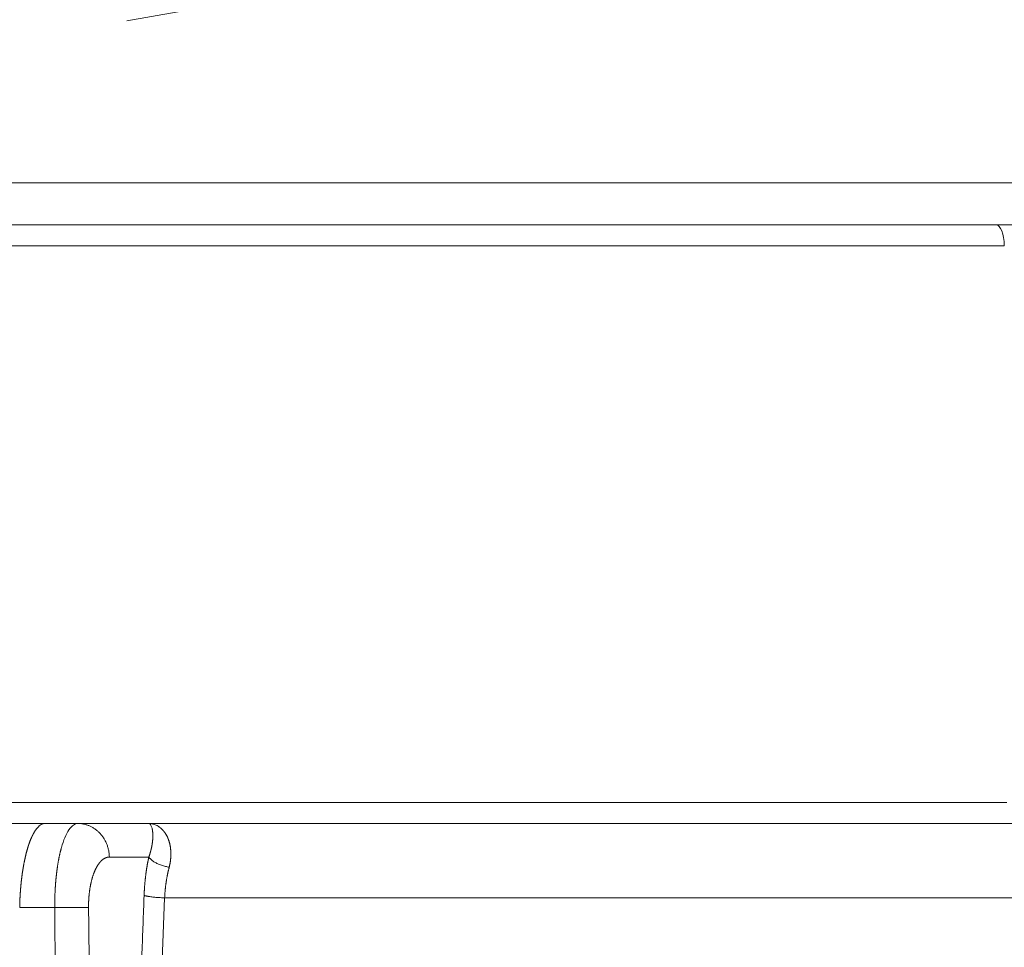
# Model space of a CAD drawing. Header units: millimetres. Extents: x 5437 to 18441, y -4466 to 3128.
# Tile 282 of 497: x 8446 to 8469, y 559 to 581. Entities that reach past the tile are written whole.
import ezdxf

# ---------------------------------------------------------------- set-up
doc = ezdxf.new("R2010")
doc.units = ezdxf.units.MM
doc.linetypes.add('ACAD_ISO02W100', pattern=[15, 12, -3])
doc.layers.add('1', color=7, linetype='Continuous', true_color=0xffffff)
doc.styles.add('TXT08', font='txt.shx', dxfattribs={"width": 0.8, "bigfont": 'gbcbig.shx'})
doc.dimstyles.new('YanXiu', dxfattribs={"dimtxt": 40, "dimasz": 30, "dimexe": 0.66, "dimexo": 0.66, "dimgap": 0.66, "dimtad": 0, "dimdec": 1, "dimdsep": 46, "dimtxsty": 'TXT08', "dimcen": 0, "dimclrd": 256, "dimclre": 165, "dimclrt": 90, "dimazin": 2, "dimtfac": 1, "dimtdec": 1, "dimtofl": 0, "dimtmove": 0, "dimatfit": 3, "dimfxl": 1, "dimlwd": 5, "dimlwe": 13, "dimarcsym": 0})

# ---------------------------------------------------------------- blocks, each defined once
blk = doc.blocks.new('*D35')
at = {"color": 165, "lineweight": 13, "transparency": 16777216}
for p, q in [((8947.864, 668.084), (9114.527, -277.112)), ((8081.233, 515.273), (8247.896, -429.922))]:
    blk.add_line(p, q, dxfattribs=at)
at = {"lineweight": 5, "transparency": 16777216}
for p, q in [((9084.868, -281.671), (8721.139, -345.806)), ((8277.326, -424.063), (8641.055, -359.927))]:
    blk.add_line(p, q, dxfattribs=at)
at = {"lineweight": 20, "transparency": 16777216}
for points in [[(9084, -276.747), (9085.737, -286.595), (9114.413, -276.462)], [(8276.458, -419.139), (8278.194, -428.987), (8247.782, -429.272)]]:
    blk.add_solid(points, dxfattribs=at)
at = {"layer": 'Defpoints', "color": 0, "lineweight": 20, "transparency": 16777216}
for p in [(8947.749, 668.734), (8081.118, 515.923), (9114.413, -276.462)]:
    blk.add_point(p, dxfattribs=at)
at = {"color": 90, "lineweight": 20, "transparency": 16777216, "insert": (8681.097, -352.867), "char_height": 40, "attachment_point": 5, "rotation": 10, "style": 'TXT08'}
blk.add_mtext('880', dxfattribs=at)
blk = doc.blocks.new('*D38')
at = {"color": 165, "lineweight": 13, "transparency": 16777216}
blk.add_line((8986.17, 447.037), (8717.324, 399.632), dxfattribs=at)
at = {"lineweight": 5, "transparency": 16777216}
for start, end in [(171.109661, 178.69322), (181.30678, 188.890339)]:
    blk.add_arc((10243.473, 668.734), 1549.032, start, end, dxfattribs=at)
at = {"lineweight": 20, "transparency": 16777216}
for points in [[(8708.118, 908.947), (8717.983, 907.306), (8717.974, 937.72)], [(8717.983, 430.161), (8708.118, 428.52), (8717.974, 399.747)]]:
    blk.add_solid(points, dxfattribs=at)
at = {"layer": 'Defpoints', "color": 0, "lineweight": 20, "transparency": 16777216}
for p in [(7952.772, 1072.646), (8986.82, 890.315), (8697.061, 758.802), (10020.868, 629.482), (8986.82, 447.152)]:
    blk.add_point(p, dxfattribs=at)
at = {"color": 90, "lineweight": 20, "transparency": 16777216, "insert": (8694.44, 668.734), "char_height": 40, "attachment_point": 5, "rotation": 90, "style": 'TXT08'}
blk.add_mtext('20°', dxfattribs=at)
blk = doc.blocks.new('*D40')
at = {"lineweight": 5, "transparency": 16777216}
for start, end in [(104.30221, 139.92848), (150.07152, 185.69779)]:
    blk.add_arc((9169.331, 707.804), 399.627, start, end, dxfattribs=at)
at = {"lineweight": 20, "transparency": 16777216}
for points in [[(9069.556, 1099.933), (9071.661, 1090.157), (9099.936, 1101.36)], [(8776.632, 668.812), (8766.725, 667.446), (8775.775, 638.41)]]:
    blk.add_solid(points, dxfattribs=at)
at = {"layer": 'Defpoints', "color": 0, "lineweight": 20, "transparency": 16777216}
for p in [(8987, 1741.853), (8912.456, 1013.936), (9169.331, 707.804), (8947.749, 668.734), (8081.118, 515.923)]:
    blk.add_point(p, dxfattribs=at)
at = {"color": 90, "lineweight": 20, "transparency": 16777216, "insert": (8841.976, 937.021), "char_height": 40, "attachment_point": 5, "rotation": 55, "style": 'TXT08'}
blk.add_mtext('90°', dxfattribs=at)
blk = doc.blocks.new('*D43')
at = {"color": 165, "lineweight": 13, "transparency": 16777216}
for p, q in [((10020.868, 628.822), (10020.868, -1427.236)), ((8401.118, -46.541), (8401.118, -1427.236))]:
    blk.add_line(p, q, dxfattribs=at)
at = {"lineweight": 5, "transparency": 16777216}
for p, q in [((8431.118, -1426.576), (9141, -1426.576)), ((9990.868, -1426.576), (9280.987, -1426.576))]:
    blk.add_line(p, q, dxfattribs=at)
at = {"lineweight": 20, "transparency": 16777216}
for points in [[(8431.118, -1421.576), (8431.118, -1431.576), (8401.118, -1426.576)], [(9990.868, -1421.576), (9990.868, -1431.576), (10020.868, -1426.576)]]:
    blk.add_solid(points, dxfattribs=at)
at = {"layer": 'Defpoints', "color": 0, "lineweight": 20, "transparency": 16777216}
for p in [(10020.868, 629.482), (8401.118, -45.881), (10020.868, -1426.576)]:
    blk.add_point(p, dxfattribs=at)
at = {"color": 90, "lineweight": 20, "transparency": 16777216, "insert": (9210.993, -1426.576), "char_height": 40, "attachment_point": 5, "style": 'TXT08'}
blk.add_mtext('1619.7', dxfattribs=at)
blk = doc.blocks.new('*D45')
at = {"color": 165, "lineweight": 13, "transparency": 16777216}
for p, q in [((8078.879, 2459.339), (10490.549, 2459.339)), ((8614.278, -4.077), (10490.549, -4.077))]:
    blk.add_line(p, q, dxfattribs=at)
at = {"lineweight": 5, "transparency": 16777216}
for p, q in [((10489.889, 2429.339), (10489.889, 1308.291)), ((10489.889, 25.923), (10489.889, 1146.971))]:
    blk.add_line(p, q, dxfattribs=at)
at = {"lineweight": 20, "transparency": 16777216}
for points in [[(10484.889, 2429.339), (10494.889, 2429.339), (10489.889, 2459.339)], [(10484.889, 25.923), (10494.889, 25.923), (10489.889, -4.077)]]:
    blk.add_solid(points, dxfattribs=at)
at = {"layer": 'Defpoints', "color": 0, "lineweight": 20, "transparency": 16777216}
for p in [(8078.219, 2459.339), (10489.889, 2459.339), (8613.618, -4.077)]:
    blk.add_point(p, dxfattribs=at)
at = {"color": 90, "lineweight": 20, "transparency": 16777216, "insert": (10489.889, 1227.631), "char_height": 40, "attachment_point": 5, "rotation": 90, "style": 'TXT08'}
blk.add_mtext('2463.4', dxfattribs=at)

msp = doc.modelspace()

# ---------------------------------------------------------------- linework, layer by layer
at = {"color": 4, "linetype": 'ACAD_ISO02W100', "lineweight": 20}
msp.add_line((8947.74919, 668.7336), (8081.11836, 515.92321), dxfattribs=at)
at = {"color": 7, "lineweight": 20}
msp.add_arc((8078.21928, 516.97839), 1942.36096, 17.50812349, 223.34882114, dxfattribs=at)
at = {"layer": '1', "color": 0, "lineweight": 20}
for p, q in [((8416.8963, 576.90575), (8476.9071, 576.90575)), ((8429.01559, 575.92321), (8468.76978, 575.92321)), ((8468.96041, 575.43193), (8428.72841, 575.43193)), ((8439.64122, 562.41448), (8469.01832, 562.41448)), ((8441.63831, 561.92321), (8446.5424, 561.92321)), ((8446.54246, 561.92321), (8447.31202, 561.92321)), ((8447.31202, 561.92321), (8448.96702, 561.92321)), ((8448.96702, 561.92321), (8491.42972, 561.92321)), ((8448.96833, 561.13717), (8448.04568, 561.13717)), ((8492.60801, 560.18426), (8449.33795, 560.18426)), ((8446.76966, 559.95811), (8445.95068, 559.95811))]:
    msp.add_line(p, q, dxfattribs=at)
msp.add_arc((8013.90589, 96.27159), 600, 26.44604786, 75.16248942, dxfattribs=at)
msp.add_ellipse((8468.76978, 575.42321), major_axis=(0, -0.5), ratio=0.38114317, start_param=1.58824962, end_param=3.14159265, dxfattribs=at)
for points, degree, knots in [([(8468.76978, 575.92321), (8469.11582, 575.92321), (8469.48016, 575.92321), (8469.85523, 575.92321), (8470.44433, 575.92321), (8471.01921, 575.92321), (8471.22257, 575.92321), (8471.42124, 575.92321), (8471.61389, 575.92321)], 5, [0, 0, 0, 0, 0, 0, 0.64055427, 0.64055427, 0.64055427, 1, 1, 1, 1, 1, 1]), ([(8446.54246, 561.92321), (8446.51289, 561.92321), (8446.48323, 561.91486), (8446.42396, 561.88166), (8446.39435, 561.85682), (8446.36486, 561.82404)], 3, [0, 0, 0, 0, 0.5, 0.5, 1, 1, 1, 1]), ([(8447.10292, 561.77735), (8447.13758, 561.82537), (8447.17244, 561.86194), (8447.24225, 561.91086), (8447.2772, 561.92321), (8447.31202, 561.92321)], 3, [0, 0, 0, 0, 0.5, 0.5, 1, 1, 1, 1]), ([(8449.01899, 561.87723), (8449.01192, 561.8924), (8449.00367, 561.90393), (8448.98595, 561.91933), (8448.97648, 561.92321), (8448.96702, 561.92321)], 3, [0, 0, 0, 0, 0.5, 0.5, 1, 1, 1, 1]), ([(8446.32727, 561.77636), (8446.32536, 561.77366), (8446.32156, 561.76826), (8446.31588, 561.75992), (8446.31026, 561.75144), (8446.3047, 561.74279), (8446.29918, 561.73398), (8446.29372, 561.72502), (8446.2883, 561.71591), (8446.28294, 561.70666), (8446.27764, 561.69727), (8446.27238, 561.68774), (8446.26718, 561.67808), (8446.26203, 561.66829), (8446.25693, 561.65837), (8446.25189, 561.64833), (8446.24689, 561.63818), (8446.24195, 561.62791), (8446.23707, 561.61753), (8446.23224, 561.60705), (8446.22746, 561.59646), (8446.22273, 561.58578), (8446.21805, 561.575), (8446.21343, 561.56413), (8446.20886, 561.55317), (8446.20435, 561.54213), (8446.19989, 561.531), (8446.19548, 561.5198), (8446.19112, 561.50852), (8446.18682, 561.49717), (8446.18257, 561.48576), (8446.17837, 561.47428), (8446.17423, 561.46274), (8446.17014, 561.45114), (8446.1661, 561.43949), (8446.16212, 561.42778), (8446.15819, 561.41603), (8446.15431, 561.40423), (8446.15048, 561.39239), (8446.14671, 561.38051), (8446.14299, 561.3686), (8446.14054, 561.36059), (8446.13932, 561.3566)], 3, [0, 0, 0, 0, 0.02780153, 0.05545922, 0.08297306, 0.11034308, 0.13756928, 0.16465167, 0.19159028, 0.21838509, 0.24503614, 0.27154343, 0.29790698, 0.3241268, 0.35020291, 0.37613531, 0.40192403, 0.42756908, 0.45307047, 0.47842823, 0.50364237, 0.52871291, 0.55363986, 0.57842325, 0.6030631, 0.62755942, 0.65191224, 0.67612157, 0.70018744, 0.72410988, 0.7478889, 0.77152453, 0.79501679, 0.81836571, 0.84157131, 0.86463363, 0.88755268, 0.9103285, 0.93296111, 0.95545054, 0.97779683, 1, 1, 1, 1]), ([(8449.05737, 561.73443), (8449.05703, 561.7373), (8449.05634, 561.74306), (8449.0552, 561.75146), (8449.05398, 561.75972), (8449.05267, 561.76783), (8449.05127, 561.77577), (8449.04978, 561.78356), (8449.04821, 561.79118), (8449.04656, 561.79862), (8449.04483, 561.80591), (8449.04362, 561.81059), (8449.04302, 561.81294)], 3, [0, 0, 0, 0, 0.09695953, 0.19459344, 0.29290221, 0.39188635, 0.49154632, 0.59188261, 0.69289568, 0.79458597, 0.89695393, 1, 1, 1, 1]), ([(8449.05326, 561.48964), (8449.05376, 561.4938), (8449.05476, 561.50217), (8449.0561, 561.51456), (8449.05733, 561.52692), (8449.05844, 561.53923), (8449.05942, 561.55149), (8449.06028, 561.56369), (8449.06101, 561.57582), (8449.06161, 561.58788), (8449.06208, 561.59985), (8449.06243, 561.61174), (8449.06264, 561.62353), (8449.06272, 561.63522), (8449.06266, 561.6468), (8449.06247, 561.65826), (8449.06215, 561.6696), (8449.06169, 561.6808), (8449.0611, 561.69186), (8449.06037, 561.70277), (8449.05951, 561.71352), (8449.05852, 561.72412), (8449.05776, 561.73098), (8449.05737, 561.73443)], 3, [0, 0, 0, 0, 0.04205882, 0.08466874, 0.12783067, 0.17154548, 0.21581401, 0.26063709, 0.30601548, 0.35194996, 0.39844123, 0.44549002, 0.49309698, 0.54126278, 0.58998805, 0.6392734, 0.6891194, 0.73952664, 0.79049567, 0.84202701, 0.89412118, 0.94677868, 1, 1, 1, 1]), ([(8449.18346, 561.86017), (8449.18647, 561.85831), (8449.19247, 561.85462), (8449.20135, 561.8488), (8449.21009, 561.84281), (8449.21867, 561.83665), (8449.22711, 561.83031), (8449.2354, 561.82381), (8449.24354, 561.81716), (8449.25154, 561.81035), (8449.25938, 561.8034), (8449.26708, 561.7963), (8449.27463, 561.78907), (8449.28203, 561.78172), (8449.28928, 561.77424), (8449.29638, 561.76664), (8449.30333, 561.75893), (8449.31013, 561.75112), (8449.31679, 561.7432), (8449.32329, 561.73519), (8449.32964, 561.72709), (8449.33584, 561.7189), (8449.34189, 561.71064), (8449.34779, 561.7023), (8449.35354, 561.69389), (8449.35913, 561.68541), (8449.36458, 561.67688), (8449.36812, 561.6711), (8449.36988, 561.66822)], 3, [0, 0, 0, 0, 0.04345992, 0.08651648, 0.12917003, 0.1714209, 0.21326947, 0.25471612, 0.29576125, 0.33640526, 0.3766486, 0.41649171, 0.45593506, 0.49497915, 0.53362447, 0.57187157, 0.60972098, 0.64717329, 0.6842291, 0.72088902, 0.7571537, 0.79302382, 0.82850008, 0.8635832, 0.89827395, 0.93257311, 0.96648151, 1, 1, 1, 1]), ([(8449.36988, 561.66822), (8449.37192, 561.66481), (8449.37599, 561.658), (8449.38192, 561.64754), (8449.38769, 561.63695), (8449.39329, 561.6262), (8449.39873, 561.61531), (8449.40399, 561.60427), (8449.4091, 561.5931), (8449.41403, 561.58179), (8449.4188, 561.57034), (8449.4234, 561.55877), (8449.42783, 561.54706), (8449.43209, 561.53523), (8449.43619, 561.52328), (8449.44012, 561.51121), (8449.44388, 561.49902), (8449.44748, 561.48671), (8449.4509, 561.4743), (8449.45416, 561.46177), (8449.45725, 561.44914), (8449.46017, 561.43641), (8449.46292, 561.42358), (8449.46551, 561.41064), (8449.46792, 561.39762), (8449.47017, 561.3845), (8449.47224, 561.37129), (8449.47415, 561.358), (8449.47589, 561.34462), (8449.47746, 561.33116), (8449.47886, 561.31762), (8449.48009, 561.304), (8449.48115, 561.29031), (8449.48204, 561.27654), (8449.48277, 561.26271), (8449.48332, 561.24881), (8449.4837, 561.23485), (8449.48391, 561.22083), (8449.48395, 561.20674), (8449.48382, 561.1926), (8449.48352, 561.17841), (8449.48305, 561.16416), (8449.48241, 561.14987), (8449.4816, 561.13552), (8449.48062, 561.12113), (8449.47946, 561.1067), (8449.47814, 561.09223), (8449.47664, 561.07772), (8449.47498, 561.06317), (8449.47314, 561.04859), (8449.47113, 561.03398), (8449.46895, 561.01934), (8449.4666, 561.00467), (8449.46407, 560.98997), (8449.46138, 560.97525), (8449.45851, 560.96051), (8449.45547, 560.94575), (8449.45226, 560.93097), (8449.44889, 560.91618), (8449.44649, 560.9063), (8449.44529, 560.90136)], 3, [0, 0, 0, 0, 0.01968968, 0.03927304, 0.05875094, 0.07812423, 0.0973938, 0.11656054, 0.13562537, 0.15458922, 0.17345303, 0.19221778, 0.21088443, 0.229454, 0.2479275, 0.26630598, 0.28459047, 0.30278206, 0.32088183, 0.33889091, 0.35681041, 0.37464148, 0.3923853, 0.41004304, 0.42761592, 0.44510515, 0.46251199, 0.47983769, 0.49708355, 0.51425086, 0.53134094, 0.54835515, 0.56529484, 0.58216139, 0.59895621, 0.61568071, 0.63233634, 0.64892457, 0.66544685, 0.68190471, 0.69829965, 0.71463321, 0.73090695, 0.74712244, 0.76328127, 0.77938505, 0.79543542, 0.81143401, 0.82738249, 0.84328254, 0.85913586, 0.87494415, 0.89070914, 0.90643258, 0.92211623, 0.93776185, 0.95337123, 0.96894618, 0.98448849, 1, 1, 1, 1]), ([(8448.96833, 561.13717), (8448.96981, 561.14131), (8448.97278, 561.14962), (8448.97707, 561.16203), (8448.98127, 561.17446), (8448.98536, 561.18688), (8448.98935, 561.19931), (8448.99323, 561.21173), (8448.99701, 561.22415), (8449.00068, 561.23657), (8449.00425, 561.24897), (8449.00771, 561.26135), (8449.01107, 561.27372), (8449.01432, 561.28607), (8449.01746, 561.2984), (8449.02049, 561.3107), (8449.02342, 561.32297), (8449.02624, 561.3352), (8449.02896, 561.3474), (8449.03156, 561.35956), (8449.03407, 561.37167), (8449.03646, 561.38374), (8449.03875, 561.39576), (8449.04093, 561.40772), (8449.04301, 561.41963), (8449.04498, 561.43148), (8449.04685, 561.44326), (8449.04861, 561.45498), (8449.05027, 561.46663), (8449.05183, 561.47821), (8449.05278, 561.48582), (8449.05326, 561.48964)], 3, [0, 0, 0, 0, 0.03073991, 0.06173486, 0.09298646, 0.12449625, 0.15626573, 0.18829639, 0.22058966, 0.25314695, 0.28596962, 0.31905902, 0.35241645, 0.38604318, 0.41994045, 0.45410949, 0.48855147, 0.52326755, 0.55825886, 0.59352651, 0.62907157, 0.6648951, 0.70099813, 0.73738165, 0.77404665, 0.8109941, 0.84822492, 0.88574004, 0.92354034, 0.96162671, 1, 1, 1, 1]), ([(8446.13932, 561.3566), (8446.13774, 561.35139), (8446.1346, 561.34099), (8446.12994, 561.32517), (8446.12535, 561.30921), (8446.12081, 561.29311), (8446.11632, 561.27688), (8446.1119, 561.2605), (8446.10754, 561.244), (8446.10323, 561.22736), (8446.09898, 561.21059), (8446.09479, 561.1937), (8446.09066, 561.17669), (8446.08659, 561.15956), (8446.08258, 561.14231), (8446.07863, 561.12495), (8446.07473, 561.10748), (8446.0709, 561.0899), (8446.06713, 561.07221), (8446.06341, 561.05443), (8446.05975, 561.03654), (8446.05616, 561.01856), (8446.05262, 561.00049), (8446.04914, 560.98232), (8446.04573, 560.96407), (8446.04237, 560.94573), (8446.03907, 560.92731), (8446.03584, 560.90881), (8446.03266, 560.89023), (8446.02954, 560.87158), (8446.02648, 560.85286), (8446.02349, 560.83407), (8446.02055, 560.81521), (8446.01767, 560.79629), (8446.01485, 560.77731), (8446.0121, 560.75827), (8446.0094, 560.73917), (8446.00676, 560.72003), (8446.00419, 560.70083), (8446.00167, 560.68158), (8445.99921, 560.66229), (8445.99682, 560.64296), (8445.99448, 560.62359), (8445.99221, 560.60418), (8445.98999, 560.58474), (8445.98784, 560.56526), (8445.98574, 560.54575), (8445.98371, 560.52622), (8445.98173, 560.50666), (8445.97982, 560.48708), (8445.97796, 560.46747), (8445.97617, 560.44785), (8445.97443, 560.42822), (8445.97276, 560.40857), (8445.97114, 560.38891), (8445.96959, 560.36924), (8445.96809, 560.34957), (8445.96666, 560.32989), (8445.96528, 560.31021), (8445.96396, 560.29053), (8445.96271, 560.27086), (8445.96151, 560.25119), (8445.96037, 560.23152), (8445.9593, 560.21187), (8445.95828, 560.19222), (8445.95732, 560.17259), (8445.95642, 560.15298), (8445.95558, 560.13338), (8445.9548, 560.1138), (8445.95408, 560.09425), (8445.95341, 560.07471), (8445.95281, 560.05521), (8445.95226, 560.03573), (8445.95178, 560.01628), (8445.95135, 559.99686), (8445.95098, 559.97748), (8445.95078, 559.96456), (8445.95068, 559.95811)], 3, [0, 0, 0, 0, 0.01438616, 0.02874289, 0.04307022, 0.05736819, 0.07163682, 0.08587617, 0.10008625, 0.11426711, 0.12841878, 0.14254131, 0.15663471, 0.17069905, 0.18473434, 0.19874063, 0.21271795, 0.22666635, 0.24058586, 0.25447653, 0.26833839, 0.28217147, 0.29597583, 0.3097515, 0.32349852, 0.33721694, 0.35090679, 0.36456812, 0.37820096, 0.39180537, 0.40538138, 0.41892904, 0.4324484, 0.44593948, 0.45940235, 0.47283704, 0.48624359, 0.49962206, 0.5129725, 0.52629493, 0.53958943, 0.55285602, 0.56609475, 0.57930568, 0.59248885, 0.60564432, 0.61877212, 0.63187231, 0.64494493, 0.65799004, 0.67100769, 0.68399793, 0.6969608, 0.70989637, 0.72280467, 0.73568577, 0.74853971, 0.76136656, 0.77416635, 0.78693914, 0.799685, 0.81240397, 0.8250961, 0.83776146, 0.85040009, 0.86301206, 0.87559742, 0.88815622, 0.90068852, 0.91319439, 0.92567387, 0.93812703, 0.95055392, 0.9629546, 0.97532914, 0.98767758, 1, 1, 1, 1]), ([(8446.8082, 560.72128), (8446.80894, 560.72786), (8446.81043, 560.74102), (8446.81275, 560.76066), (8446.81512, 560.78026), (8446.81756, 560.79978), (8446.82007, 560.81925), (8446.82265, 560.83864), (8446.82529, 560.85797), (8446.828, 560.87722), (8446.83077, 560.8964), (8446.83361, 560.91549), (8446.83652, 560.9345), (8446.83949, 560.95343), (8446.84252, 560.97227), (8446.84563, 560.99102), (8446.8488, 561.00967), (8446.85203, 561.02823), (8446.85534, 561.04668), (8446.8587, 561.06503), (8446.86214, 561.08328), (8446.86563, 561.10141), (8446.8692, 561.11943), (8446.87283, 561.13734), (8446.87652, 561.15512), (8446.88028, 561.17279), (8446.88411, 561.19033), (8446.888, 561.20774), (8446.89195, 561.22501), (8446.89597, 561.24216), (8446.90006, 561.25916), (8446.90421, 561.27602), (8446.90842, 561.29274), (8446.9127, 561.30931), (8446.91704, 561.32573), (8446.92144, 561.34201), (8446.92443, 561.35271), (8446.92592, 561.35807)], 3, [0, 0, 0, 0, 0.02754498, 0.05514902, 0.08281224, 0.11053477, 0.13831675, 0.16615828, 0.19405951, 0.22202054, 0.25004151, 0.27812253, 0.30626372, 0.33446521, 0.36272711, 0.39104954, 0.41943261, 0.44787644, 0.47638115, 0.50494684, 0.53357364, 0.56226165, 0.59101097, 0.61982173, 0.64869403, 0.67762798, 0.70662368, 0.73568124, 0.76480077, 0.79398237, 0.82322614, 0.85253218, 0.88190059, 0.91133149, 0.94082495, 0.97038109, 1, 1, 1, 1]), ([(8448.04568, 561.13717), (8448.0008, 561.13721), (8447.95621, 561.12558), (8447.91231, 561.10223), (8447.82924, 561.03318), (8447.75444, 560.92135), (8447.72013, 560.85656), (8447.67438, 560.74686), (8447.63698, 560.61917), (8447.62563, 560.57534), (8447.59507, 560.44115), (8447.57397, 560.29464), (8447.5646, 560.19265), (8447.55973, 560.08385), (8447.56015, 559.97405), (8447.56018, 559.96874), (8447.56022, 559.96343), (8447.56028, 559.95811)], 5, [0, 0, 0, 0, 0, 0, 0.29325221, 0.29325221, 0.29325221, 0.57693021, 0.57693021, 0.57693021, 0.71479363, 0.71479363, 0.71479363, 0.98621046, 0.98621046, 0.98621046, 1, 1, 1, 1, 1, 1]), ([(8448.85789, 560.2408), (8448.86359, 560.39291), (8448.87432, 560.5429), (8448.8899, 560.69008), (8448.91506, 560.86735), (8448.94729, 561.03703), (8448.95403, 561.07074), (8448.96105, 561.10411), (8448.96833, 561.13717)], 5, [0, 0, 0, 0, 0, 0, 0.79967118, 0.79967118, 0.79967118, 1, 1, 1, 1, 1, 1]), ([(8449.44529, 560.90136), (8449.44358, 560.89495), (8449.44017, 560.88213), (8449.43519, 560.86276), (8449.43032, 560.8433), (8449.42558, 560.82374), (8449.42095, 560.80408), (8449.41645, 560.78434), (8449.41206, 560.76451), (8449.40779, 560.74459), (8449.40364, 560.72459), (8449.39961, 560.70452), (8449.3957, 560.68436), (8449.39191, 560.66413), (8449.38824, 560.64383), (8449.38469, 560.62346), (8449.38126, 560.60302), (8449.37795, 560.58252), (8449.37476, 560.56195), (8449.37169, 560.54133), (8449.36874, 560.52065), (8449.36591, 560.49992), (8449.3632, 560.47914), (8449.36061, 560.45831), (8449.35814, 560.43743), (8449.35579, 560.41651), (8449.35357, 560.39555), (8449.35146, 560.37455), (8449.34947, 560.35352), (8449.34761, 560.33245), (8449.34586, 560.31135), (8449.34424, 560.29023), (8449.34273, 560.26908), (8449.34135, 560.2479), (8449.34009, 560.22671), (8449.33894, 560.2055), (8449.33828, 560.19134), (8449.33795, 560.18426)], 3, [0, 0, 0, 0, 0.02932809, 0.0586045, 0.08782984, 0.11700474, 0.14612982, 0.17520573, 0.20423309, 0.23321255, 0.26214475, 0.29103035, 0.31986999, 0.34866434, 0.37741405, 0.40611979, 0.43478223, 0.46340205, 0.49197991, 0.5205165, 0.54901251, 0.57746861, 0.60588551, 0.63426389, 0.66260446, 0.69090791, 0.71917495, 0.74740628, 0.77560263, 0.8037647, 0.8318932, 0.85998887, 0.88805242, 0.91608458, 0.94408607, 0.97205763, 1, 1, 1, 1]), ([(8446.76966, 559.95811), (8446.76962, 559.96544), (8446.76953, 559.9801), (8446.76949, 560.00209), (8446.76951, 560.0241), (8446.76961, 560.04613), (8446.76977, 560.06817), (8446.77001, 560.09023), (8446.77032, 560.11229), (8446.77071, 560.13435), (8446.77116, 560.15642), (8446.77169, 560.17849), (8446.77229, 560.20055), (8446.77296, 560.22261), (8446.7737, 560.24465), (8446.77451, 560.26669), (8446.77539, 560.28871), (8446.77635, 560.31071), (8446.77738, 560.33269), (8446.77848, 560.35465), (8446.77965, 560.37657), (8446.7809, 560.39847), (8446.78221, 560.42034), (8446.7836, 560.44217), (8446.78506, 560.46396), (8446.7866, 560.48571), (8446.7882, 560.50742), (8446.78988, 560.52907), (8446.79162, 560.55068), (8446.79344, 560.57223), (8446.79533, 560.59372), (8446.7973, 560.61516), (8446.79933, 560.63653), (8446.80144, 560.65783), (8446.80362, 560.67906), (8446.80587, 560.70023), (8446.80742, 560.71426), (8446.8082, 560.72128)], 3, [0, 0, 0, 0, 0.02793838, 0.05591219, 0.0839216, 0.11196676, 0.14004786, 0.16816506, 0.19631853, 0.22450844, 0.25273494, 0.28099822, 0.30929843, 0.33763574, 0.36601031, 0.3944223, 0.42287188, 0.45135921, 0.47988445, 0.50844775, 0.53704929, 0.56568921, 0.59436767, 0.62308484, 0.65184087, 0.68063591, 0.70947012, 0.73834365, 0.76725666, 0.79620929, 0.82520171, 0.85423406, 0.88330649, 0.91241915, 0.94157219, 0.97076576, 1, 1, 1, 1])]:
    msp.add_open_spline(points, degree=degree, knots=knots, dxfattribs=at)
for points, weights in [([(8448.04568, 561.13717), (8448.03309, 561.92321), (8447.31202, 561.92321)], [1, 0.713250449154, 1]), ([(8448.96833, 561.13717), (8449.09392, 560.9543), (8449.44529, 560.90136)], [1, 0.812984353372, 1]), ([(8448.85789, 560.2408), (8448.99447, 560.19501), (8449.33795, 560.18426)], [1, 0.823820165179, 1]), ([(8447.56028, 559.95811), (8447.33455, 559.96511), (8446.76966, 559.95811)], [1, 0.816171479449, 1])]:
    msp.add_rational_spline(points, weights, degree=2, dxfattribs=at)
for points, degree in [([(8448.96702, 561.92321), (8449.009, 561.92321), (8449.05115, 561.91615), (8449.09353, 561.90211)], 3), ([(8449.09353, 561.90211), (8449.12338, 561.89184), (8449.15336, 561.87783), (8449.18346, 561.86017)], 3), ([(8446.36485, 561.82404), (8446.3523, 561.80966), (8446.33977, 561.79375), (8446.32727, 561.77636)], 3), ([(8447.00491, 561.59026), (8447.03722, 561.66431), (8447.06995, 561.7271), (8447.10292, 561.77735)], 3), ([(8449.04302, 561.81294), (8449.03701, 561.83869), (8449.02875, 561.86024), (8449.01899, 561.87723)], 3), ([(8446.92592, 561.35807), (8446.9518, 561.44415), (8446.97817, 561.52199), (8447.00491, 561.59026)], 3), ([(8447.85455, 533.4371), (8448.05488, 538.79795), (8448.25537, 544.15875), (8448.45603, 549.51949), (8448.65687, 554.88017), (8448.85789, 560.2408)], 5), ([(8449.33795, 560.18426), (8449.00461, 551.24989), (8448.67182, 542.31531), (8448.33949, 533.38056)], 3), ([(8447.15099, 525.9516), (8447.02374, 537.28711), (8446.89663, 548.62261), (8446.76966, 559.95811)], 3), ([(8447.56028, 559.95811), (8447.61908, 554.65391), (8447.67791, 549.34971), (8447.73676, 544.04551), (8447.79565, 538.7413), (8447.85455, 533.4371)], 5)]:
    msp.add_open_spline(points, degree=degree, dxfattribs=at)

# ---------------------------------------------------------------- dimensions: what is measured, and where the dimension line sits
at = {"color": 7, "lineweight": 20}
dim = msp.add_linear_dim(base=(10489.88872, 2459.33935), p1=(8613.61836, -4.07679), p2=(8078.21928, 2459.33935), angle=90, dimstyle='YanXiu', dxfattribs=at)
dim.commit()
dim.dimension.update_dxf_attribs({"geometry": '*D45', "text_midpoint": (10489.88872, 1227.63128)})
for base, line1, line2, picture, middle in [((8912.4558, 1013.93631), ((8947.74919, 668.7336), (8081.11836, 515.92321)), ((8987.00035, 1741.85258), (9169.33093, 707.80444)), '*D40', (8841.97585, 937.02094)), ((8697.0612, 758.80181), ((10020.86817, 629.48245), (8986.82003, 447.15186)), ((7952.77189, 1072.64593), (8986.82003, 890.31535)), '*D38', (8694.44048, 668.7336))]:
    dim = msp.add_angular_dim_2l(base=base, line1=line1, line2=line2, dimstyle='YanXiu', dxfattribs=at)
    dim.commit()
    dim.dimension.update_dxf_attribs({"geometry": picture, "text_midpoint": middle})
dim = msp.add_aligned_dim(p1=(8081.11836, 515.92321), p2=(8947.74919, 668.7336), distance=-959.77636, dimstyle='YanXiu', dxfattribs=at)
dim.commit()
dim.dimension.update_dxf_attribs({"geometry": '*D35', "text_midpoint": (8681.09719, -352.86679)})
dim = msp.add_linear_dim(base=(10020.86817, -1426.57588), p1=(8401.11836, -45.88071), p2=(10020.86817, 629.48245), dimstyle='YanXiu', dxfattribs=at)
dim.commit()
dim.dimension.update_dxf_attribs({"geometry": '*D43', "text_midpoint": (9210.99327, -1426.57588)})

doc.saveas('drawing.dxf')
